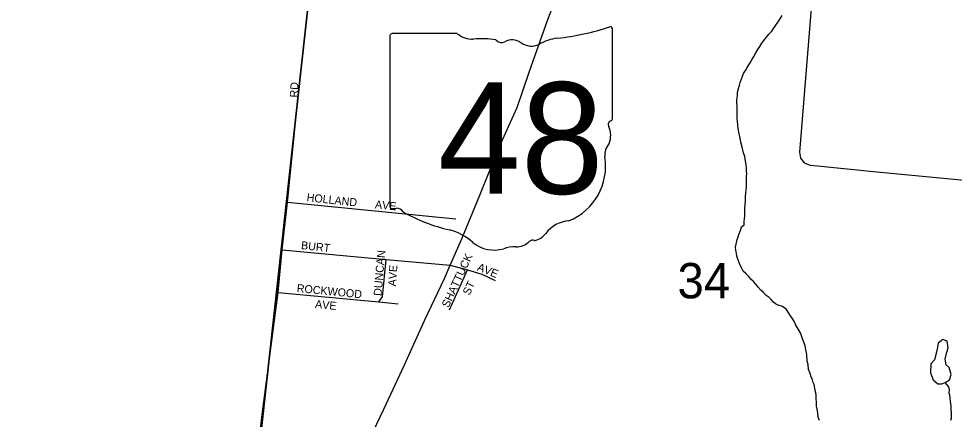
# Model space of a CAD drawing. Extents: x 0 to 1064, y 0 to 440.
# Drawn here: x 236.52 to 254.22, y 210.46 to 218.05 of the extents above; entities that cross this region are included whole.
import ezdxf

# ---------------------------------------------------------------- set-up
doc = ezdxf.new("R2010")
doc.units = 0
for name, color, linetype in [('GM_X_City_Street', 7, 'Continuous'), ('GM_X_City_Street_Text', 7, 'Continuous'), ('GM_X_Minor_Lake', 7, 'Continuous'), ('GM_X_Minor_River', 7, 'Continuous'), ('GM_X_Section', 7, 'Continuous'), ('GM_X_Section_Text', 7, 'Continuous'), ('GM_X_State_Location', 7, 'Continuous'), ('GM_X_State_Route', 7, 'Continuous'), ('GM_X_State_Shield', 7, 'Continuous')]:
    doc.layers.add(name, color=color, linetype=linetype)

msp = doc.modelspace()

# ---------------------------------------------------------------- linework, layer by layer
at = {"layer": 'GM_X_City_Street'}
for points in [[(241.763, 216.14), (241.832, 216.805), (241.993, 218.276), (242.271, 220.687), (242.355, 221.275), (242.415, 221.523), (242.49, 221.644), (242.739, 221.937), (243.362, 222.383), (243.709, 222.638)], [(248.809, 221.99), (249.419, 221.931), (250.474, 221.812), (251.513, 221.702), (251.7, 221.625), (251.763, 221.365), (251.294, 215.517), (251.313, 215.406), (251.378, 215.319), (251.491, 215.275), (251.633, 215.259), (252.753, 215.149), (255.477, 214.886), (255.508, 214.884)], [(240.973, 209.215), (241.125, 210.548), (241.423, 212.862), (241.501, 213.67), (241.602, 214.572), (241.763, 216.14)], [(241.602, 214.572), (244.79, 214.254)], [(241.501, 213.67), (243.469, 213.487), (244.683, 213.379), (245.007, 213.289), (245.277, 213.211), (245.532, 213.091)], [(243.328, 212.686), (243.397, 212.777), (243.469, 213.487)], [(244.667, 212.531), (245.007, 213.289)], [(241.423, 212.862), (243.328, 212.686), (243.699, 212.645)]]:
    msp.add_lwpolyline(points, dxfattribs=at)
at = {"layer": 'GM_X_Minor_Lake'}
for points in [[(254.078, 211.731), (254.104, 211.816), (254.089, 211.938), (254.004, 211.97), (253.917, 211.899), (253.889, 211.754), (253.849, 211.585), (253.78, 211.513)], [(253.78, 211.513), (253.77, 211.343), (253.821, 211.208), (253.911, 211.133), (253.984, 211.131), (254.051, 211.154), (254.132, 211.207), (254.165, 211.309), (254.125, 211.438), (254.066, 211.494), (254.05, 211.598), (254.078, 211.731)]]:
    msp.add_lwpolyline(points, dxfattribs=at)
at = {"layer": 'GM_X_Minor_River'}
for points in [[(250.146, 213.959), (250.173, 214.037), (250.194, 214.103), (250.244, 214.144), (250.246, 214.198), (250.254, 214.265), (250.255, 214.307), (250.257, 214.35), (250.258, 214.392), (250.259, 214.435), (250.263, 214.538), (250.27, 214.586), (250.272, 214.629), (250.273, 214.677), (250.276, 214.744), (250.284, 214.804), (250.286, 214.859), (250.288, 214.932), (250.29, 214.992), (250.292, 215.065), (250.294, 215.108), (250.29, 215.168), (250.291, 215.211), (250.281, 215.284), (250.271, 215.351), (250.256, 215.437), (250.234, 215.51), (250.207, 215.614), (250.18, 215.706), (250.175, 215.749), (250.165, 215.816), (250.148, 215.865), (250.133, 215.969), (250.123, 216.03), (250.12, 216.109), (250.115, 216.158), (250.111, 216.218), (250.113, 216.267), (250.111, 216.382), (250.107, 216.461), (250.108, 216.504), (250.11, 216.552), (250.118, 216.595), (250.119, 216.637), (250.126, 216.679), (250.14, 216.728), (250.154, 216.788), (250.168, 216.842), (250.188, 216.89), (250.208, 216.938), (250.235, 217.01), (250.267, 217.064), (250.293, 217.111), (250.331, 217.171), (250.357, 217.213), (250.389, 217.266), (250.428, 217.332), (250.467, 217.398), (250.505, 217.463), (250.544, 217.523), (250.582, 217.582), (250.615, 217.636), (250.665, 217.695), (250.71, 217.754), (250.767, 217.813), (250.799, 217.861), (250.843, 217.926), (250.901, 218.01), (250.965, 218.111)], [(251.668, 210.439), (251.646, 210.5), (251.636, 210.585), (251.626, 210.652), (251.616, 210.707), (251.612, 210.78), (251.609, 210.853), (251.605, 210.92), (251.6, 210.963), (251.589, 211.006), (251.585, 211.048), (251.569, 211.116), (251.552, 211.159), (251.535, 211.208), (251.513, 211.263), (251.496, 211.33), (251.462, 211.404), (251.453, 211.496), (251.437, 211.563), (251.429, 211.679), (251.424, 211.721), (251.414, 211.776), (251.398, 211.849), (251.387, 211.892), (251.359, 211.954), (251.331, 212.04), (251.32, 212.083), (251.251, 212.194), (251.216, 212.256), (251.2, 212.305), (251.153, 212.373), (251.124, 212.417), (251.09, 212.472), (251.043, 212.54), (250.972, 212.597), (250.888, 212.624), (250.84, 212.65), (250.798, 212.676), (250.757, 212.731), (250.716, 212.769), (250.662, 212.807), (250.609, 212.863), (250.562, 212.907), (250.509, 212.964), (250.468, 213.02), (250.421, 213.07), (250.374, 213.114), (250.333, 213.163), (250.274, 213.22), (250.227, 213.264), (250.198, 213.319), (250.159, 213.412), (250.125, 213.492), (250.108, 213.547), (250.098, 213.608), (250.088, 213.657), (250.083, 213.718), (250.092, 213.778), (250.113, 213.868), (250.133, 213.916), (250.146, 213.959)], [(254.158, 210.441), (254.166, 210.489), (254.167, 210.532), (254.169, 210.586), (254.165, 210.647), (254.162, 210.72), (254.152, 210.793), (254.142, 210.866), (254.138, 210.915), (254.127, 210.958), (254.129, 211.019), (254.118, 211.074), (254.051, 211.154)]]:
    msp.add_lwpolyline(points, dxfattribs=at)
at = {"layer": 'GM_X_Section'}
for points in [[(226.227, 224.201), (242.474, 222.679), (240.584, 205.524), (224.284, 207.156)], [(242.474, 222.679), (258.349, 221.043), (256.604, 203.873), (240.584, 205.524)]]:
    msp.add_lwpolyline(points, close=True, dxfattribs=at)
at = {"layer": 'GM_X_State_Route'}
msp.add_lwpolyline([(243.036, 209.833), (243.425, 210.651), (243.816, 211.493), (244.201, 212.347), (244.573, 213.129), (244.683, 213.379), (244.901, 213.875), (245.243, 214.706), (245.611, 215.615), (245.951, 216.367), (246.172, 217.018), (246.213, 217.139), (246.532, 218.032), (246.882, 218.942)], dxfattribs=at)
at = {"layer": 'GM_X_State_Shield'}
for p, q in [((247.756, 216.168), (247.756, 217.843)), ((243.538, 217.709), (243.538, 214.507)), ((244.815, 217.764), (243.579, 217.764)), ((247.756, 216.168), (247.756, 216.168))]:
    msp.add_line(p, q, dxfattribs=at)
for centre, radius, start, end in [((246.253, 222.129), 4.474, 275.8445, 288.9065), ((247.709, 217.85), 0.047, 351.8621, 97.738), ((243.586, 217.715), 0.0489, 98.1301, 188.1301), ((245.109, 218.135), 0.474, 231.6195, 271.1119), ((245.266, 215.966), 1.702, 80.4867, 94.9883), ((245.652, 217.732), 0.137, 219.7921, 297.1024), ((245.853, 217.362), 0.284, 54.4667, 119.1411), ((246.824, 216.786), 0.9, 97.3462, 120.7689), ((246.22, 217.87), 0.342, 233.8562, 294.8282), ((247.745, 216.045), 0.0727, 107.944, 210.337), ((247.706, 216.162), 0.0503, 289.6038, 7.7341), ((247.283, 215.833), 0.436, 340.033, 23.6496), ((247.924, 215.467), 0.317, 136.8065, 186.9296), ((246.504, 215.254), 1.119, 292.3089, 8.9858), ((243.586, 214.5), 0.0493, 171.9584, 258.3066), ((243.594, 214.827), 0.376, 267.339, 280.6039), ((243.671, 214.322), 0.136, 29.7484, 93.2717), ((245.384, 217.199), 3.231, 240.4129, 257.1985), ((246.976, 213.608), 0.613, 94.4031, 142.5768), ((244.421, 213.068), 1.011, 47.1842, 75.836), ((246.199, 214.196), 0.362, 282.8732, 323.2771), ((245.514, 214.306), 0.641, 230.7004, 286.2918), ((245.884, 213.199), 0.527, 85.6951, 111.2099), ((245.931, 214.066), 0.342, 268.777, 315.5493), ((246.24, 213.756), 0.0962, 65.7517, 132.6484)]:
    msp.add_arc(centre, radius, start, end, dxfattribs=at)

# ---------------------------------------------------------------- texts
at = {"layer": 'GM_X_City_Street_Text'}
for s, height, rotation, p in [('RD', 0.1515, 86.989, (241.796, 216.551)), ('HOLLAND', 0.1515, 353.946, (241.959, 214.591)), ('AVE', 0.1515, 354.0903, (243.253, 214.458)), ('BURT', 0.1515, 353.8278, (241.853, 213.685)), ('DUNCAN', 0.1515, 85.1551, (243.381, 212.792)), ('SHATTUCK', 0.1515, 65.1711, (244.65, 212.562)), ('AVE', 0.1515, 86.0574, (243.655, 212.974)), ('A', 0.152, 338.917, (245.179, 213.283)), ('V', 0.152, 337.407, (245.303, 213.236)), ('E', 0.152, 337.1637, (245.426, 213.185)), ('ROCKWOOD', 0.1515, 354.4283, (241.772, 212.871)), ('ST', 0.1515, 64.9823, (245.047, 212.798)), ('AVE', 0.1515, 354.0977, (242.119, 212.572))]:
    msp.add_text(s, height=height, rotation=rotation, dxfattribs=at).set_placement(p)
at = {"layer": 'GM_X_Section_Text'}
msp.add_text('34', height=0.6697, rotation=0, dxfattribs=at).set_placement((248.983, 212.751))
at = {"layer": 'GM_X_State_Location'}
for s in ['s', 'r']:
    msp.add_text(s, height=0.00303, dxfattribs=at).set_placement((245.599, 215.895))
msp.add_text('48', height=0.00303, rotation=0, dxfattribs=at).set_placement((244.836, 215.674))
at = {"layer": 'GM_X_State_Shield'}
msp.add_text('48', height=2.1094, dxfattribs=at).set_placement((244.448, 214.732))

doc.saveas('drawing.dxf')
